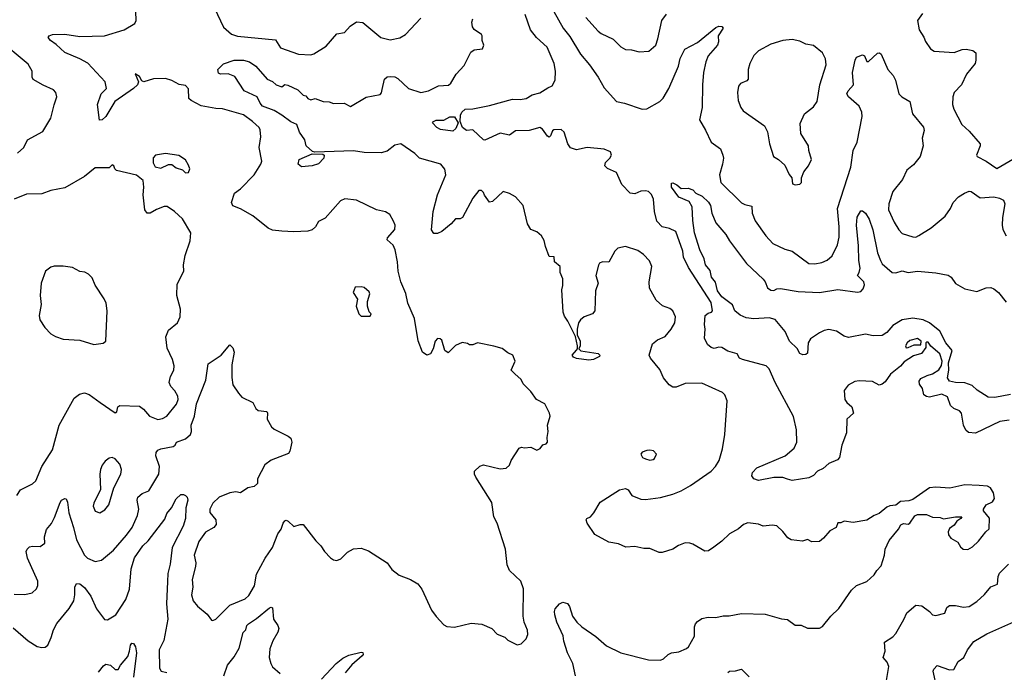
# Model space of a CAD drawing. Extents: x 1690054 to 1842981, y 782881 to 914114.
# Tile 476 of 656: x 1786000 to 1792444, y 832078 to 836351. Entities that reach past the tile are written whole.
import ezdxf

# ---------------------------------------------------------------- set-up
doc = ezdxf.new("R2010")
doc.units = 0

msp = doc.modelspace()

# ---------------------------------------------------------------- linework, layer by layer
at = {"layer": '0CON10XD'}
for points in [[(1789446.6, 836496.6), (1789557.8, 836295), (1789600.3, 836240.3), (1789670, 836125), (1789730, 836055), (1789786.9, 835975), (1789825.7, 835905), (1789905.8, 835815.8), (1789957.5, 835805), (1790075, 835765.6), (1790105, 835766.9), (1790189.2, 835815), (1790212.4, 835837.6), (1790249.2, 835900.8), (1790312.6, 836047.4), (1790322.7, 836097.3), (1790352.2, 836157.8), (1790435, 836201.1), (1790555, 836300.9), (1790575, 836307.8), (1790596.2, 836306.2), (1790603.3, 836295), (1790571.2, 836245), (1790573.3, 836205), (1790566.2, 836185), (1790506.6, 836113.4), (1790490.6, 836075), (1790475.5, 836005), (1790467.9, 835925), (1790467.7, 835775), (1790448.5, 835695), (1790488.3, 835628.3), (1790525, 835548), (1790586, 835505), (1790602, 835465), (1790605.8, 835445), (1790599.2, 835405), (1790580, 835335), (1790588.8, 835285), (1790725, 835151.9), (1790745, 835140), (1790790.6, 835130.6), (1790793.1, 835085), (1790813.9, 835033.9), (1790884.2, 834935), (1790930, 834885), (1791008.3, 834848.3), (1791055, 834834.3), (1791165, 834754.5), (1791205, 834753.3), (1791248.9, 834761.1), (1791283.7, 834776.3), (1791318, 834805), (1791352.8, 834877.2), (1791363, 834927), (1791363.8, 834995), (1791352.5, 835115), (1791438.8, 835385), (1791455.6, 835495), (1791480.8, 835549.2), (1791513, 835717), (1791511.1, 835745), (1791493.6, 835785), (1791424.3, 835845), (1791414.4, 835865), (1791421.4, 835885), (1791457.5, 835925), (1791450, 836005), (1791468, 836085), (1791476.7, 836105), (1791515, 836121.2), (1791530, 836115), (1791545, 836077.5), (1791555, 836078), (1791615, 836132.5), (1791627.5, 836135), (1791637.5, 836125), (1791682, 836025), (1791716.7, 835985), (1791732, 835955), (1791754.5, 835864.5), (1791773.8, 835845), (1791826.7, 835815), (1791843.3, 835735), (1791915, 835648), (1791920, 835625), (1791906, 835575), (1791912.5, 835525), (1791892.9, 835455), (1791849.1, 835400.9), (1791805.8, 835365), (1791778.1, 835305), (1791713.5, 835226.5), (1791687.3, 835145), (1791685.5, 835105), (1791723.1, 835025), (1791754.6, 834974.6), (1791775, 834952), (1791845, 834930), (1791865, 834928), (1791885, 834937.1), (1791965, 834988.6), (1792057.5, 835065), (1792091.4, 835115), (1792108.6, 835155), (1792145, 835190), (1792183.3, 835215), (1792215, 835227.1), (1792226.7, 835225), (1792285, 835184), (1792375, 835190.8), (1792412.9, 835182.9), (1792439.7, 835169.7), (1792448, 835145), (1792433.1, 835055), (1792430, 835005), (1792435, 834976.7), (1792455.7, 834935)], [(1788101.7, 832821.7), (1788146.2, 832865), (1788184.4, 832885.6), (1788235, 832890), (1788283.6, 832873.6), (1788404.3, 832794.3), (1788435, 832750), (1788482.7, 832712.7), (1788557.5, 832685), (1788605, 832656.7), (1788632.7, 832622.7), (1788696, 832485), (1788725, 832442.5), (1788775, 832387.5), (1788795, 832377.5), (1788845, 832372.5), (1788955, 832400), (1789025, 832392.5), (1789090, 832365), (1789125, 832327.5), (1789175, 832307.5), (1789195, 832287.5), (1789255, 832256.7), (1789282.5, 832265), (1789315, 832296.7), (1789326, 832325), (1789324, 832354), (1789301.2, 832405), (1789295.9, 832445.9), (1789297.1, 832625), (1789280, 832675), (1789206.2, 832745), (1789191.4, 832781.4), (1789180, 832885), (1789124.3, 833055), (1789103.1, 833095), (1789090.3, 833190.3), (1788986.2, 833355), (1788976.2, 833375), (1788976.1, 833393.9), (1789011.7, 833428.3), (1789035, 833436.7), (1789145, 833410.8), (1789185, 833414), (1789205.8, 833434.2), (1789216.2, 833465), (1789270, 833545), (1789285, 833552.5), (1789305, 833547.5), (1789345, 833552.5), (1789385, 833533.3), (1789406, 833544), (1789423.6, 833566.4), (1789445, 833573.8), (1789455.5, 833584.5), (1789451.2, 833615), (1789459.2, 833655), (1789453.8, 833695), (1789472, 833755), (1789468, 833775), (1789438, 833835), (1789383, 833863), (1789345.6, 833915.6), (1789295.9, 833965.9), (1789282, 833995), (1789241.4, 834031.4), (1789216.7, 834055), (1789242.5, 834115), (1789227.5, 834155), (1789195, 834170), (1789157.7, 834197.7), (1789104.2, 834214.2), (1788995.9, 834235.9), (1788965, 834222.5), (1788945, 834222.5), (1788931.7, 834231.7), (1788895, 834236.2), (1788852.1, 834217.9), (1788805, 834170), (1788783.3, 834185), (1788763, 834253), (1788751.7, 834261.7), (1788735, 834262.5), (1788720, 834245), (1788706.2, 834195), (1788687.7, 834162.3), (1788665, 834153.3), (1788636.7, 834175), (1788608.8, 834248.8), (1788583.6, 834395), (1788540, 834495), (1788528.1, 834558.1), (1788494.1, 834634.1), (1788476.7, 834705), (1788473.6, 834765), (1788457.8, 834845), (1788443.9, 834873.9), (1788405, 834910), (1788407.7, 834922.3), (1788455, 834977.5), (1788457.5, 835005), (1788447.5, 835032.5), (1788422, 835075), (1788395, 835092.9), (1788335, 835105.6), (1788205, 835170), (1788128.3, 835178.3), (1788100, 835165), (1787999.1, 835050.9), (1787955, 835030), (1787935.6, 834994.4), (1787915, 834974.3), (1787885, 834966.5), (1787795, 834960.9), (1787715, 834965.3), (1787655, 834973.4), (1787627.1, 834985), (1787525, 835065.6), (1787445, 835112.9), (1787395, 835132.5), (1787385.7, 835155), (1787406, 835215), (1787445, 835244.4), (1787534, 835335), (1787579.2, 835405), (1787584, 835425), (1787568.6, 835515), (1787578, 835585), (1787575, 835630), (1787568, 835645), (1787524.2, 835685), (1787465, 835729.1), (1787327.3, 835767.3), (1787285, 835769.1), (1787187.4, 835787.4), (1787121.9, 835821.9), (1787108.1, 835835), (1787105, 835897.5), (1787085, 835920), (1787045, 835927.1), (1786995, 835953.6), (1786955, 835965.4), (1786875, 835964.6), (1786813.4, 835943.4), (1786800.5, 835950.5), (1786785, 835980), (1786755, 835997.5), (1786776.9, 835945), (1786771.2, 835925), (1786745, 835900), (1786623.1, 835815), (1786565, 835716.7), (1786540, 835695), (1786523, 835693), (1786510, 835795), (1786533.3, 835865), (1786568.8, 835901.2), (1786560, 835945), (1786446.2, 836066.2), (1786395, 836095.8), (1786295.9, 836135.9), (1786239.1, 836189.1), (1786201.2, 836215), (1786186.7, 836235), (1786192.5, 836245), (1786216.1, 836253.9), (1786295, 836256), (1786395, 836240), (1786555, 836245.6), (1786685, 836285.6), (1786752.9, 836327.1), (1786762.7, 836345), (1786760, 836405)], [(1787276.2, 836426.2), (1787335, 836301.4), (1787387.3, 836257.3), (1787425, 836243.8), (1787675, 836218.5), (1787706.9, 836166.9), (1787825, 836124.3), (1787905, 836120.8), (1787925, 836128), (1788005, 836177.5), (1788075, 836258.8), (1788125, 836266.7), (1788162.1, 836307.9), (1788205, 836336), (1788245, 836332), (1788363.8, 836233.8), (1788425, 836218.1), (1788487.6, 836232.4), (1788525.4, 836254.6), (1788625, 836360)], [(1792475, 833729.4), (1792415, 833718.9), (1792255, 833644), (1792208.9, 833648.9), (1792192.4, 833662.4), (1792176.8, 833695), (1792163.3, 833775), (1792150.2, 833790.2), (1792114.2, 833805), (1792091.2, 833825), (1792071.7, 833881.7), (1792035, 833898.8), (1791955, 833879.5), (1791933.8, 833883.8), (1791918.1, 833895), (1791907.9, 833935), (1791888.1, 833965), (1791885.8, 833985), (1791897.9, 834002.1), (1791939.8, 834020.2), (1791975, 834031.5), (1792015, 834058.5), (1792032.7, 834087.3), (1792036.5, 834115), (1792022.8, 834162.8), (1791962.5, 834212.5), (1791945, 834240), (1791935, 834240), (1791930, 834235), (1791930, 834205), (1791902.5, 834165), (1791849.2, 834150.8), (1791788.8, 834111.2), (1791765, 834082.5), (1791699.1, 834030.9), (1791665, 833980), (1791645, 833964), (1791625, 833958.8), (1791581.7, 833981.7), (1791495, 833987.1), (1791465, 833982), (1791421.7, 833958.3), (1791397, 833923), (1791400, 833865), (1791412.5, 833845), (1791446.1, 833816.1), (1791456.2, 833775), (1791413.3, 833735), (1791410.8, 833645), (1791380, 833565), (1791365.7, 833484.3), (1791351.4, 833468.6), (1791295, 833444.4), (1791258.1, 833411.9), (1791222, 833395), (1791195, 833365.8), (1791165, 833351.4), (1791055, 833334.4), (1791025, 833341.4), (1790995, 833352.2), (1790936.4, 833353.6), (1790835, 833333.1), (1790803.8, 833345), (1790790.6, 833365), (1790796.9, 833385), (1790825, 833415.6), (1791009.4, 833495), (1791068.9, 833545), (1791086.2, 833585), (1791083.3, 833665), (1791065, 833753.3), (1790944.2, 833975), (1790905.8, 834065), (1790884.5, 834084.5), (1790730, 834125), (1790710, 834135), (1790695, 834162.5), (1790635, 834181.2), (1790595, 834203.8), (1790575, 834206.2), (1790545, 834198.8), (1790525, 834204), (1790502, 834225), (1790482, 834265), (1790485.6, 834325), (1790481.1, 834355), (1790485.6, 834414.4), (1790505, 834430), (1790527.5, 834435), (1790533.3, 834445), (1790525, 834500), (1790377.8, 834727.7), (1790344.6, 834795), (1790340.6, 834835), (1790294, 834964), (1790253.2, 834983.2), (1790204.5, 834994.5), (1790170.7, 835030.7), (1790154.3, 835095), (1790148.5, 835175), (1790135, 835206), (1790116.2, 835225), (1790095, 835230), (1790065, 835227.3), (1790025, 835211.2), (1789995.4, 835215.4), (1789941.6, 835271.6), (1789905, 835351.2), (1789846.9, 835376.9), (1789828.8, 835395), (1789834.2, 835415), (1789862.9, 835445), (1789872.9, 835465), (1789865.8, 835485), (1789825, 835502.3), (1789713.6, 835513.6), (1789645, 835498.9), (1789605, 835512.2), (1789587.2, 835537.2), (1789562.5, 835615), (1789543, 835633), (1789495, 835630), (1789486.4, 835623.6), (1789475, 835590), (1789465, 835582.5), (1789455, 835587.5), (1789422, 835635), (1789405, 835644.3), (1789335, 835625.5), (1789245, 835623.3), (1789205, 835595.9), (1789145, 835607.1), (1789045, 835562), (1789035, 835564), (1788965, 835630), (1788925, 835626.2), (1788899.2, 835645), (1788883.3, 835685), (1788885.6, 835725), (1788893.3, 835745), (1788915, 835764.2), (1788965, 835767.8), (1789075, 835790), (1789225, 835831.5), (1789275, 835828.8), (1789315.4, 835834.6), (1789355, 835860), (1789405, 835872), (1789456.9, 835905), (1789485, 835918.8), (1789504.3, 835955), (1789506.6, 836013.4), (1789498.9, 836065), (1789451.7, 836171.7), (1789381.4, 836235), (1789342.6, 836285), (1789308.9, 836385)], [(1789705, 836365.8), (1789785, 836275.7), (1789805, 836260.8), (1789884.3, 836224.3), (1789933.4, 836173.4), (1789965, 836156), (1790005, 836154), (1790055, 836140.8), (1790117.5, 836145), (1790162.5, 836185), (1790176.9, 836225), (1790201.8, 836345), (1790233.1, 836386.9)], [(1791908.8, 836391.2), (1791876.7, 836345), (1791886.2, 836285), (1791917, 836237), (1791927.8, 836207.8), (1791960.3, 836160.3), (1791985, 836145.8), (1792115, 836135.6), (1792167.5, 836155), (1792195, 836158.1), (1792238.8, 836148.8), (1792256.7, 836135), (1792258, 836085), (1792252.5, 836065), (1792195.8, 835995), (1792163.8, 835925), (1792115, 835873.8), (1792107.1, 835845), (1792105.7, 835795), (1792113.1, 835765), (1792166.9, 835665), (1792215, 835622), (1792285, 835537.5), (1792285.8, 835524.2), (1792261.2, 835465), (1792266.7, 835455), (1792325, 835424.2), (1792395, 835376.7), (1792525, 835453.5)], [(1790542.8, 832897.2), (1790507.9, 832872.1), (1790485, 832870), (1790405, 832915.7), (1790385, 832924), (1790355, 832925.7), (1790311.1, 832908.9), (1790275, 832884), (1790205, 832862.9), (1790185, 832862.9), (1790125, 832888.9), (1790085, 832888.9), (1790025, 832900.8), (1789967.9, 832897.9), (1789919.5, 832919.5), (1789855, 832930), (1789765, 832980.8), (1789713.8, 833055), (1789707.5, 833075), (1789712.5, 833085), (1789735, 833096.7), (1789758.1, 833121.9), (1789798.6, 833191.4), (1789925, 833272.9), (1789965, 833281.2), (1789981.7, 833271.7), (1790006.4, 833236.4), (1790065, 833212), (1790095, 833209.2), (1790195, 833223.1), (1790275, 833243.8), (1790329.2, 833265), (1790390.7, 833300.7), (1790525.6, 833395), (1790554.4, 833425), (1790578.1, 833465), (1790598.7, 833541.3), (1790614.4, 833635.6), (1790631.1, 833855), (1790615.6, 833895), (1790599.8, 833909.8), (1790465, 833971.9), (1790355, 833969.1), (1790295.5, 833944.5), (1790275, 833944.4), (1790250.2, 833960.2), (1790213.8, 834005), (1790189.7, 834059.8), (1790128, 834135), (1790118.8, 834155), (1790142.1, 834227.9), (1790175, 834254), (1790224, 834276), (1790264.7, 834325.3), (1790287.8, 834365), (1790292.2, 834405), (1790275.6, 834445), (1790255, 834460), (1790207.2, 834477.2), (1790165, 834515.4), (1790122.7, 834592.7), (1790120.2, 834635), (1790136.9, 834735), (1790121.3, 834771.3), (1790083.2, 834813.2), (1790045, 834840), (1789965, 834866), (1789915, 834856), (1789895.8, 834835), (1789855.7, 834764.3), (1789815, 834765.8), (1789795, 834756), (1789787.3, 834742.7), (1789770, 834675), (1789786.6, 834625), (1789769.5, 834575), (1789764.3, 834445), (1789748.8, 834425), (1789695, 834405.9), (1789669.6, 834385), (1789657.3, 834365), (1789648.2, 834325), (1789648, 834288), (1789667.5, 834245), (1789667.5, 834215), (1789660, 834195), (1789673.6, 834183.6), (1789785, 834165.8), (1789796.2, 834155), (1789793.8, 834145), (1789755, 834125.8), (1789725, 834121.4), (1789645, 834132.9), (1789625, 834142), (1789616.7, 834155), (1789643.6, 834186.4), (1789650, 834195), (1789650, 834215), (1789637, 834277), (1789587.8, 834377.8), (1789565, 834408.8), (1789556.7, 834435), (1789548.5, 834581.5), (1789555, 834610), (1789554.2, 834654.2), (1789537.5, 834695), (1789536.7, 834735), (1789500, 834765), (1789498.3, 834798.3), (1789465, 834800), (1789440.8, 834865), (1789432.9, 834905), (1789415.6, 834935.6), (1789385, 834962.5), (1789345, 834977.5), (1789323.5, 835015), (1789294.3, 835134.3), (1789245, 835191.2), (1789205, 835214), (1789165, 835226), (1789095, 835160), (1789075, 835156.7), (1789041.7, 835201.7), (1789035, 835220), (1789021.7, 835231.7), (1789005, 835232.5), (1788965, 835182.5), (1788897.5, 835055), (1788883.3, 835046.7), (1788852.3, 835047.7), (1788825, 835014.3), (1788763.8, 834965), (1788735, 834950.8), (1788710.3, 834950.3), (1788694.3, 834975.7), (1788706.4, 835095), (1788735.4, 835204.6), (1788788.1, 835335), (1788783, 835373), (1788756, 835405), (1788617.5, 835445), (1788586.7, 835475), (1788495, 835538.9), (1788455, 835528.5), (1788405, 835491.1), (1788365, 835479.6), (1788255, 835480.4), (1788185, 835492.9), (1787932.5, 835482.5), (1787917.4, 835487.4), (1787875.6, 835525), (1787865.4, 835565.4), (1787831.4, 835615), (1787815, 835665.4), (1787775, 835682.9), (1787716.7, 835726.7), (1787666.4, 835756.4), (1787589.7, 835785), (1787573.2, 835805), (1787554.3, 835845), (1787468.5, 835885), (1787408.7, 835978.7), (1787365, 835996.7), (1787315, 835993.3), (1787300.7, 836000.7), (1787297.5, 836025), (1787335, 836062.5), (1787403.2, 836086.8), (1787465, 836085.6), (1787505, 836074), (1787545, 836045.8), (1787620.9, 835960.9), (1787655.6, 835945.6), (1787678, 835925), (1787715, 835911.4), (1787735, 835926), (1787755, 835921.4), (1787820.9, 835890.9), (1787855, 835857.5), (1787872.7, 835852.7), (1787886, 835835), (1787905, 835827.1), (1787935, 835834.2), (1787985.8, 835815.8), (1788025, 835812.9), (1788055, 835802), (1788124.3, 835804.3), (1788165, 835783.3), (1788266.8, 835843.2), (1788358.3, 835861.7), (1788368.6, 835871.4), (1788372.5, 835895), (1788387.7, 835962.3), (1788405, 835976.2), (1788425, 835980), (1788455, 835975.8), (1788475, 835965.6), (1788545, 835900), (1788625, 835873.3), (1788676.7, 835885), (1788742.2, 835917.8), (1788807.2, 835922.8), (1788820.8, 835935), (1788855.7, 835994.3), (1788908.1, 836051.9), (1788951.9, 836138.1), (1788975, 836153.5), (1789030, 836160), (1789037.5, 836185), (1789027.5, 836215), (1789027.5, 836245), (1789022.5, 836255), (1788975, 836287.5), (1788964.4, 836305), (1788960, 836335), (1788965, 836356.2)], [(1785985, 835476.2), (1786027.5, 835515), (1786052.5, 835565), (1786150.9, 835619.1), (1786205, 835706.7), (1786225, 835792.5), (1786244, 835845), (1786237.5, 835875), (1786222.4, 835892.4), (1786152.9, 835922.9), (1786089.6, 835959.6), (1786082.1, 835975), (1786082.7, 836015), (1786055, 836059.4), (1785854.7, 836224.7)], [(1791075, 835270), (1791105, 835273.8), (1791116.7, 835285), (1791117.5, 835315), (1791132.5, 835355), (1791162.5, 835395), (1791182.5, 835435), (1791163.8, 835495), (1791163.3, 835525), (1791112.5, 835605), (1791108.7, 835671.3), (1791137.1, 835735), (1791195, 835780), (1791218.6, 835815), (1791236.5, 835925), (1791279.1, 836055), (1791274.4, 836095), (1791254.3, 836134.3), (1791195, 836181.2), (1791145, 836190), (1791105, 836210.8), (1791055, 836222), (1790995, 836214.2), (1790915, 836190), (1790835, 836148), (1790805, 836116.7), (1790777.5, 836065), (1790767.5, 836025), (1790767.7, 835962.3), (1790758.3, 835951.7), (1790717.7, 835932.3), (1790703.8, 835915), (1790698, 835875), (1790702.3, 835822.3), (1790718.8, 835775), (1790734.3, 835754.3), (1790875.5, 835655.5), (1790895, 835617.5), (1790907.1, 835537.1), (1790933.8, 835455), (1790965.6, 835435.6), (1791007.6, 835397.6), (1791035, 835336.7), (1791053.3, 835315), (1791057, 835277), (1791075, 835270)], [(1788835, 835620), (1788755, 835631.2), (1788730, 835645), (1788702.5, 835675), (1788707.5, 835685), (1788725, 835693.3), (1788775, 835692.5), (1788815, 835716), (1788845, 835716), (1788868.8, 835675), (1788855, 835638.8), (1788835, 835620)], [(1787085, 835348.8), (1787105, 835350), (1787113.8, 835375), (1787105, 835397.5), (1787085, 835432.5), (1787041.7, 835461.7), (1786955, 835474), (1786890, 835465), (1786873, 835447), (1786873.6, 835413.6), (1786887.5, 835387.5), (1786925, 835378.9), (1786975, 835403.8), (1786995, 835403.8), (1787025, 835382), (1787065, 835368.8), (1787085, 835348.8)], [(1787845, 835387.5), (1787823.8, 835405), (1787830, 835435), (1787915, 835472.5), (1787985, 835470), (1787992.5, 835465), (1787991.2, 835445), (1787955, 835407.5), (1787915, 835394.4), (1787845, 835387.5)], [(1785982, 833235), (1786005, 833273.3), (1786085, 833312.5), (1786105, 833332.5), (1786145.7, 833425), (1786214.4, 833535), (1786259.4, 833695), (1786356.6, 833873.4), (1786390.9, 833899.1), (1786425, 833907.5), (1786455, 833897.1), (1786526, 833845), (1786625, 833777.5), (1786636.1, 833783.9), (1786643.3, 833815), (1786655, 833823.8), (1786785, 833820.6), (1786811.5, 833801.5), (1786850.8, 833755), (1786905, 833733.3), (1786935, 833738.8), (1786964.2, 833755.8), (1787027.1, 833832.9), (1787037.8, 833865), (1787035.5, 833885.5), (1787015, 833921.2), (1786989.3, 833949.3), (1786978.1, 833975), (1786988.1, 834015), (1787008.5, 834055), (1787010.4, 834085), (1787000, 834125), (1786965, 834200), (1786956.8, 834275), (1786975, 834317.5), (1787032, 834365), (1787050.8, 834405), (1787051.9, 834455), (1787028.6, 834545), (1787030.5, 834619.5), (1787075.4, 834704.6), (1787071.4, 834745), (1787082.4, 834807.6), (1787115, 834902.5), (1787121.2, 834955), (1787065, 835048), (1787014, 835095), (1786965, 835128), (1786945, 835128.8), (1786895, 835109.2), (1786855, 835084), (1786833.9, 835083.9), (1786820, 835105), (1786809.4, 835205), (1786812.5, 835255), (1786807.5, 835297.5), (1786765, 835333.3), (1786634.4, 835364.4), (1786622.5, 835375), (1786615.8, 835395), (1786605, 835400), (1786585, 835380), (1786495, 835380), (1786425.3, 835324.7), (1786295, 835250.5), (1786205, 835232.2), (1786145, 835210), (1786045, 835209.2), (1785965, 835176.2)], [(1792485, 833896.9), (1792382, 833878), (1792339.3, 833879.3), (1792265.4, 833925.4), (1792234.5, 833955), (1792185, 833972.9), (1792123.9, 833976.1), (1792084.2, 833985), (1792073.1, 834005), (1792080.6, 834055), (1792078, 834105), (1792102.7, 834185), (1792061.7, 834235), (1792021.7, 834311.7), (1791955, 834366.7), (1791912, 834385), (1791845, 834396.8), (1791775, 834386.7), (1791715, 834347.7), (1791675, 834302.5), (1791645, 834282.2), (1791585, 834280), (1791535, 834292.5), (1791425, 834269.5), (1791395, 834278.9), (1791345, 834311.8), (1791295, 834322.8), (1791265, 834316.7), (1791235, 834300.4), (1791175, 834262.2), (1791160.9, 834235), (1791155, 834166.9), (1791145, 834158.2), (1791125, 834156.7), (1791105.6, 834165.6), (1791088, 834198), (1791039.2, 834245), (1791009.5, 834309.5), (1790945, 834387.1), (1790905, 834399.7), (1790805, 834391.2), (1790755, 834398.8), (1790715, 834415.8), (1790680.3, 834445), (1790664.8, 834484.8), (1790595, 834536.1), (1790567.6, 834575), (1790553, 834633), (1790527.8, 834665), (1790519.2, 834709.2), (1790489.3, 834745), (1790480, 834785), (1790451.6, 834845), (1790417.2, 834955), (1790404.6, 835035.4), (1790402, 835125), (1790380.5, 835160.5), (1790315, 835188), (1790265, 835253.3), (1790265, 835280), (1790275, 835283.3), (1790300.7, 835270.7), (1790330, 835245), (1790375, 835247.5), (1790405, 835237.1), (1790425, 835215.6), (1790466.4, 835195), (1790507.1, 835157.1), (1790521.2, 835135), (1790528.9, 835085), (1790555, 835020), (1790622, 834945), (1790645, 834903.3), (1790757.1, 834755), (1790865, 834651.4), (1790878.9, 834635), (1790895, 834596), (1790915, 834580), (1790935, 834576.9), (1790955, 834588.1), (1790978.9, 834591.1), (1791095, 834571.1), (1791235, 834564.5), (1791355, 834583.3), (1791484.2, 834565.8), (1791505, 834572), (1791520.5, 834589.5), (1791528.9, 834615), (1791525.5, 834635.5), (1791482.5, 834675), (1791494.4, 834695.6), (1791500.9, 834725), (1791491.7, 834775), (1791490.6, 834870.6), (1791476.4, 835005), (1791481.7, 835058.3), (1791505, 835100), (1791515, 835100), (1791535, 835084.3), (1791558.7, 835045), (1791583.1, 834975), (1791614.3, 834824.3), (1791633.2, 834773.2), (1791645, 834753.3), (1791710, 834695), (1791735, 834692.5), (1791775, 834706.2), (1791815, 834694.8), (1791875, 834704.2), (1791995, 834694.5), (1792077.4, 834677.4), (1792095.8, 834665), (1792124, 834624), (1792185, 834587.8), (1792265, 834570.5), (1792325, 834594.2), (1792355, 834597.1), (1792375, 834588.6), (1792405.7, 834565), (1792455, 834501.4)], [(1786485, 834224.3), (1786546.4, 834233.6), (1786563, 834247), (1786572, 834445), (1786565.8, 834495), (1786552.4, 834522.4), (1786495, 834612.5), (1786475, 834660), (1786450, 834685), (1786427, 834697), (1786395, 834702.5), (1786345, 834727.5), (1786285, 834736.7), (1786225, 834736.7), (1786205, 834730), (1786170, 834705), (1786140, 834625), (1786133.8, 834545), (1786140, 834485), (1786127.5, 834415), (1786133.1, 834385), (1786165, 834335.8), (1786205, 834294.3), (1786235, 834275.6), (1786285, 834259.4), (1786393.2, 834253.2), (1786485, 834224.3)], [(1788295, 834410), (1788300, 834425), (1788288.3, 834438.3), (1788277.5, 834475), (1788277.5, 834505), (1788292.5, 834555), (1788288.3, 834568.3), (1788255, 834597.5), (1788235, 834602.5), (1788195, 834600), (1788182.5, 834565), (1788211.7, 834521.7), (1788202.5, 834475), (1788220, 834425), (1788235, 834410), (1788295, 834410)], [(1791802.5, 834202.5), (1791815, 834203.8), (1791855, 834221.2), (1791897, 834223), (1791900, 834245), (1791875, 834262.5), (1791825, 834251.4), (1791807.5, 834235), (1791798, 834215), (1791802.5, 834202.5)], [(1785965, 832588.5), (1786035, 832586.9), (1786082.2, 832597.8), (1786110.8, 832625), (1786119.2, 832645), (1786118.6, 832675), (1786050.6, 832825), (1786041.7, 832868.3), (1786048.8, 832885), (1786065, 832899.2), (1786085, 832904.2), (1786135, 832902.5), (1786165, 832923.3), (1786162.5, 832965), (1786175, 833012), (1786207.6, 833052.4), (1786228.3, 833091.7), (1786265, 833188.8), (1786275, 833203.8), (1786295, 833216.7), (1786305, 833212.5), (1786312.7, 833192.7), (1786320.9, 833120.9), (1786353.3, 833025), (1786372, 832945), (1786423.8, 832845), (1786445, 832825.6), (1786495, 832804.2), (1786535, 832811.4), (1786615, 832876.9), (1786699.5, 832975), (1786736.4, 833025), (1786771.5, 833105), (1786779.1, 833145), (1786769.6, 833205), (1786774.5, 833225), (1786800.9, 833249.1), (1786845, 833266), (1786910, 833375), (1786915.5, 833425), (1786891.4, 833495), (1786892.4, 833517.6), (1786905, 833532.5), (1786925, 833541.9), (1787004.5, 833555.5), (1787018.8, 833565), (1787026.2, 833585), (1787085, 833605.4), (1787118.2, 833635), (1787124.7, 833655), (1787123.4, 833695), (1787143.3, 833755), (1787158.2, 833835), (1787219.1, 833990.9), (1787233, 834097), (1787318, 834155), (1787375, 834222.5), (1787395, 834203.3), (1787404.2, 834175), (1787389.4, 834090.6), (1787387.7, 834007.7), (1787395, 833960), (1787431.2, 833905), (1787455, 833880), (1787525, 833843.3), (1787546.7, 833805), (1787561.7, 833791.7), (1787617.5, 833785), (1787622.5, 833775), (1787620, 833735), (1787648, 833685), (1787665, 833670.8), (1787756.7, 833625), (1787775, 833610), (1787782, 833585), (1787768.8, 833525), (1787759.5, 833510.5), (1787645, 833466.2), (1787604, 833436), (1787557.5, 833345), (1787557.5, 833315), (1787535.8, 833294.2), (1787494.4, 833285.6), (1787445, 833253.3), (1787415, 833258.8), (1787375, 833253.8), (1787305.8, 833224.2), (1787264.6, 833185.4), (1787245.6, 833145), (1787244.5, 833125), (1787284.4, 833075), (1787286.9, 833045), (1787270, 833025), (1787216.9, 832995), (1787172.1, 832935), (1787142.7, 832845), (1787152.2, 832795), (1787150.3, 832769.7), (1787130, 832685), (1787134, 832635), (1787124.4, 832585), (1787135.6, 832545.6), (1787165, 832510), (1787227.7, 832457.7), (1787255, 832420), (1787265, 832416.7), (1787285, 832426.7), (1787375, 832518), (1787475, 832559.4), (1787498.9, 832581.1), (1787536, 832644), (1787550.2, 832719.8), (1787607.1, 832825), (1787655.7, 832895), (1787690, 832985), (1787712, 833015), (1787724, 833055), (1787735, 833068.8), (1787745, 833073.3), (1787758.3, 833068.3), (1787795, 833032.9), (1787835, 833046.2), (1787855.8, 833045.8), (1787937.6, 832937.6), (1787972, 832905), (1787995, 832868.8), (1788035, 832826.7), (1788055, 832813.8), (1788075, 832810), (1788101.7, 832821.7)], [(1786525, 833122.5), (1786558.3, 833141.7), (1786584.2, 833175), (1786615.7, 833285), (1786662.9, 833375), (1786665.6, 833405), (1786655, 833440), (1786625.9, 833475.9), (1786605, 833483.3), (1786585, 833480), (1786560.3, 833459.7), (1786540.8, 833435), (1786528.6, 833405), (1786524.4, 833375), (1786528.6, 833275), (1786485.7, 833185), (1786481.9, 833165), (1786493.4, 833133.4), (1786525, 833122.5)], [(1790125, 833467.5), (1790145, 833471.2), (1790155, 833477.5), (1790167.5, 833505), (1790147.7, 833527.7), (1790125, 833533.3), (1790105, 833530), (1790075, 833520), (1790064.2, 833505.8), (1790076.7, 833485), (1790095, 833476), (1790125, 833467.5)], [(1789638.5, 832055), (1789620.6, 832135), (1789585.4, 832205.4), (1789561.4, 832281.4), (1789556.9, 832316.9), (1789515, 832406.7), (1789501.9, 832455), (1789499.2, 832475), (1789505, 832492.5), (1789533.6, 832526.4), (1789555, 832537.5), (1789585, 832527.5), (1789597.7, 832507.7), (1789618, 832445), (1789646.2, 832405), (1789678.8, 832375), (1789771.8, 832311.8), (1789841.3, 832251.3), (1789935, 832204.2), (1790115, 832158.8), (1790195, 832158), (1790214.3, 832165.7), (1790243.8, 832195), (1790265, 832205.8), (1790315, 832212), (1790365, 832233.8), (1790376.7, 832245), (1790416.7, 832315), (1790416, 832375), (1790422, 832395), (1790435, 832411.2), (1790465, 832430.8), (1790505, 832439.2), (1790555, 832436.2), (1790605, 832446.7), (1790643.6, 832446.4), (1790725, 832463.3), (1790878.3, 832458.3), (1790985, 832428), (1791025, 832423.8), (1791075, 832386.2), (1791115, 832386.2), (1791155, 832366.7), (1791235, 832366.7), (1791255, 832377.5), (1791308.8, 832445), (1791360, 832495), (1791444.3, 832615.7), (1791476.7, 832645), (1791545, 832671.2), (1791593.3, 832715), (1791610, 832745), (1791638.8, 832775), (1791659.2, 832845), (1791664, 832885), (1791689.5, 832940.5), (1791752.5, 833015), (1791767, 833043), (1791785, 833052.5), (1791815, 833047.5), (1791825, 833053.3), (1791858, 833102), (1791875, 833111.2), (1791935, 833112), (1791975, 833092.9), (1792025, 833090.8), (1792045, 833082.9), (1792125, 833095.8), (1792166.2, 833096.2), (1792160, 833085), (1792132.5, 833067.5), (1792115, 833041.2), (1792085, 833020), (1792076.4, 832996.4), (1792078.3, 832978.3), (1792095, 832956.2), (1792138.9, 832928.9), (1792158.3, 832898.3), (1792175, 832884), (1792205, 832880.8), (1792235, 832899.2), (1792275, 832936), (1792322.2, 832997.8), (1792345, 833016.7), (1792346.7, 833086.7), (1792307.5, 833135), (1792306.7, 833145), (1792325.6, 833174.4), (1792366.2, 833195), (1792378.8, 833215), (1792373.9, 833253.9), (1792353.3, 833285), (1792335, 833296), (1792280.3, 833300.3), (1792185.8, 833305.8), (1792087, 833283), (1791995, 833290.8), (1791955, 833285.8), (1791845, 833210), (1791819.3, 833200.7), (1791764, 833196), (1791735, 833172.5), (1791695, 833168.8), (1791675, 833160), (1791625, 833116.7), (1791592.5, 833105), (1791545, 833073.3), (1791455, 833059.2), (1791396.4, 833066.4), (1791375, 833056.2), (1791355, 833056), (1791342.5, 833025), (1791302.5, 833005), (1791261.2, 832955), (1791235, 832934), (1791185, 832931.2), (1791155, 832948), (1791123.6, 832936.4), (1791050, 832945), (1791028.3, 832958.3), (1790995, 833000), (1790955.9, 833035.9), (1790925, 833041.2), (1790865, 833034), (1790835, 833048), (1790765, 833056.2), (1790737.5, 833045), (1790703.6, 833016.4), (1790645, 832983.8), (1790595, 832936), (1790542.8, 832897.2)], [(1785958.1, 832368.1), (1786055, 832284.4), (1786115, 832247.1), (1786145, 832239.2), (1786167.3, 832242.7), (1786184.3, 832255.7), (1786206.9, 832305), (1786220.6, 832355), (1786243, 832397), (1786324, 832495), (1786354.2, 832545), (1786361.9, 832585), (1786360.8, 832635), (1786371.2, 832658.8), (1786395, 832657.1), (1786425, 832634), (1786465, 832576), (1786502.2, 832492.2), (1786555, 832422.5), (1786575, 832422), (1786628.6, 832455), (1786695, 832554.3), (1786718.8, 832621.2), (1786729.7, 832755), (1786752.1, 832827.9), (1786806.4, 832905), (1786840.5, 832939.5), (1786949.1, 833080.9), (1786963.1, 833116.9), (1786993.3, 833155), (1787025, 833213.8), (1787055, 833241.2), (1787073, 833243), (1787086.4, 833236.4), (1787096.7, 833225), (1787101.2, 833205), (1787088.6, 833155), (1787085.5, 833085), (1787070, 833035), (1786997.5, 832895), (1786984, 832785), (1786968.9, 832725), (1786966.9, 832673.1), (1786961.5, 832525), (1786968.9, 832425), (1786943.1, 832285), (1786912.5, 832225), (1786915.7, 832105), (1786925.7, 832085.7), (1786964.1, 832075.9)], [(1792175.9, 832504.1), (1792215, 832509.2), (1792265, 832540.8), (1792313.8, 832586.2), (1792355, 832637.5), (1792399.2, 832655), (1792402.9, 832705), (1792412.4, 832727.6), (1792472, 832785)], [(1791672.9, 832025), (1791688, 832115), (1791676.7, 832145), (1791652, 832175), (1791663.8, 832215), (1791660, 832275), (1791715, 832310.8), (1791735, 832332.5), (1791787.4, 832422.6), (1791805, 832466.2), (1791865, 832516.2), (1791905, 832513.8), (1791955, 832476.7), (1791975, 832453.8), (1791995, 832448.6), (1792055, 832464), (1792068.8, 832501.2), (1792085.9, 832514.1), (1792125, 832515.8), (1792175.9, 832504.1)], [(1787337.1, 832055), (1787360.5, 832125), (1787405, 832180), (1787437.3, 832235), (1787462.3, 832337.7), (1787479.4, 832355), (1787486.8, 832383.2), (1787496.7, 832395), (1787550.6, 832429.4), (1787635, 832499.2), (1787645, 832503.8), (1787655, 832500), (1787661.4, 832425), (1787690, 832385), (1787697.1, 832365), (1787690.3, 832339.7), (1787656.2, 832283.8), (1787637.8, 832232.2), (1787633.6, 832175), (1787643.1, 832135), (1787655, 832114.2), (1787705, 832069.2)], [(1792002.7, 831975), (1791979.4, 832085), (1791982.1, 832097.9), (1792005, 832121.2), (1792085, 832094.5), (1792113.3, 832096.7), (1792141.1, 832148.9), (1792178, 832175), (1792202.9, 832225), (1792245, 832280), (1792330.4, 832329.6), (1792545, 832426.1)], [(1786515, 832077.5), (1786549.1, 832120.9), (1786565, 832132), (1786595, 832124.3), (1786625, 832096.2), (1786645, 832096.7), (1786660.8, 832125), (1786708.3, 832181.7), (1786720, 832215), (1786724.5, 832255.5), (1786735, 832268.8), (1786745.9, 832265.9), (1786758.8, 832245), (1786765.6, 832205.6), (1786744.6, 832045.4)], [(1787975, 832033.3), (1788070.6, 832135), (1788115, 832170.6), (1788155, 832190.6), (1788235, 832210), (1788245, 832207.5), (1788248.8, 832195), (1788241.2, 832185), (1788175, 832127.1), (1788130, 832075)], [(1790633.8, 832076.2), (1790645, 832084.4), (1790685, 832086.5), (1790725, 832099.2), (1790775, 832048.6)]]:
    msp.add_lwpolyline(points, dxfattribs=at)

doc.saveas('drawing.dxf')
